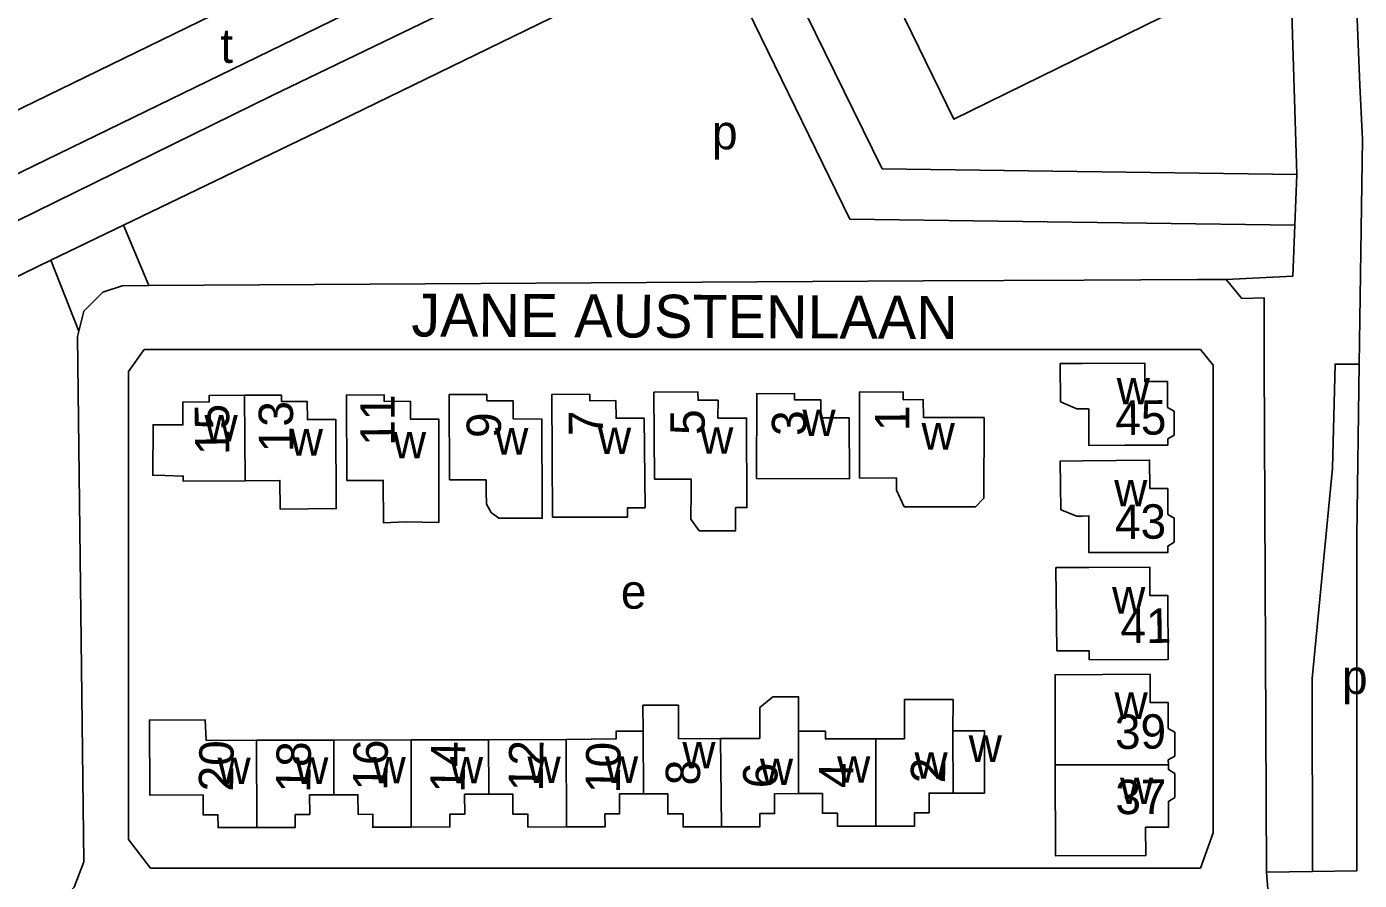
# Model space of a CAD drawing. Extents: x 159441 to 162086, y 388175 to 389787.
# Drawn here: x 160877.2 to 161032.2, y 388628.7 to 388728 of the extents above; entities that cross this region are included whole.
import ezdxf

# ---------------------------------------------------------------- set-up
doc = ezdxf.new("R2010")
doc.units = 0
for name, color, linetype in [('BLT_Basislijn', 7, 'Continuous'), ('BLT_Bebouwing', 7, 'Continuous'), ('BLT_Centroide', 7, 'Continuous'), ('BLT_Huisnummer', 7, 'Continuous'), ('BLT_Huisnummer_ tussenligend', 7, 'Continuous'), ('BLT_Onderverdeling_panden', 7, 'Continuous'), ('BLT_Straatnaam', 7, 'Continuous'), ('BLT_Vlakafsluiter', 7, 'Continuous')]:
    doc.layers.add(name, color=color, linetype=linetype)

msp = doc.modelspace()

# ---------------------------------------------------------------- linework, layer by layer
at = {"layer": 'BLT_Basislijn'}
for p, q in [((161004.95, 388773.57), (160768.63, 388658.51)), ((161007.36, 388769.01), (160905.69, 388719.93)), ((160947.43, 388753.01), (160789.87, 388676.2)), ((160905.69, 388719.93), (160825.23, 388680.44)), ((161032.19, 388688.74), (161032.58, 388714.86)), ((160880.04, 388700.81), (160888.48, 388704.88)), ((160888.48, 388704.88), (160891.45, 388697.88)), ((160836.87, 388680.01), (160880.04, 388700.81)), ((160880.04, 388700.81), (160883.29, 388692.57)), ((160981.48, 388698.41), (160891.45, 388697.88)), ((161000.2, 388698.52), (160981.48, 388698.41)), ((161013.39, 388698.6), (161000.2, 388698.52)), ((160890.91, 388690.46), (160889.06, 388687.87)), ((160890.91, 388690.46), (161013.75, 388690.46)), ((161013.75, 388690.46), (161015.23, 388688.61)), ((161015.23, 388688.61), (161015.23, 388634.25)), ((161031.9, 388668.74), (161032.19, 388688.74)), ((160889.06, 388687.87), (160889.06, 388633.48)), ((161031.91, 388629.82), (161031.9, 388668.74)), ((161015.23, 388634.25), (161013.75, 388630.15)), ((160891.65, 388630.15), (160889.06, 388633.48)), ((160891.65, 388630.15), (161013.75, 388630.15))]:
    msp.add_line(p, q, dxfattribs=at)
for points in [[(161009.07, 388763.54), (161024.2, 388734.64), (161024.95, 388710.8)], [(161027.09, 388744.3), (161031.14, 388737.08), (161031.88, 388730.79), (161032.25, 388721.17), (161032.58, 388714.86)], [(160962.33, 388740.75), (160976.72, 388711.45)], [(160888.48, 388704.88), (160912.08, 388716.25), (160957.05, 388738.18)], [(160957.05, 388738.18), (160972.94, 388705.61), (161024.71, 388704.88)], [(160976.72, 388711.45), (161024.95, 388710.8)], [(161024.95, 388710.8), (161024.71, 388704.88)], [(161024.71, 388704.88), (161024.46, 388698.97), (161016.71, 388698.6)], [(160891.45, 388697.88), (160888.32, 388697.86), (160886.1, 388697.12), (160883.88, 388694.9), (160883.29, 388692.57)], [(161016.71, 388698.6), (161014.12, 388698.6), (161013.39, 388698.6)], [(161021.16, 388689.17), (161021.13, 388696.46), (161018.56, 388696.38), (161016.71, 388698.6)], [(160883.29, 388692.57), (160883.14, 388691.94), (160883.88, 388630.89), (160882.77, 388627.93), (160880.18, 388625.34), (160868.07, 388618.97)], [(161021.4, 388629.68), (161021.16, 388689.17)], [(161026.77, 388629.75), (161026.74, 388652.19), (161029.09, 388676.63), (161029.39, 388688.75), (161032.19, 388688.74)], [(161026.77, 388629.75), (161021.4, 388629.68)], [(161031.91, 388629.82), (161026.77, 388629.75)]]:
    msp.add_lwpolyline(points, dxfattribs=at)
at = {"layer": 'BLT_Bebouwing'}
for p, q in [((160912.94, 388645.04), (160903.95, 388645.01)), ((160921.94, 388645.06), (160912.94, 388645.04)), ((160930.95, 388645.08), (160921.94, 388645.06)), ((160939.98, 388645.1), (160930.95, 388645.08))]:
    msp.add_line(p, q, dxfattribs=at)
for points in [[(160973.6, 388740.65), (160999.79, 388753.45), (160999.96, 388753.11), (161002.69, 388754.45), (161005.32, 388749.06), (161002.59, 388747.72), (161011.23, 388730.05), (160985.06, 388717.21), (160973.6, 388740.65)], [(160997.45, 388684.35), (160997.42, 388688.81), (161000, 388688.82)], [(161000, 388688.82), (161007.25, 388688.85), (161007.26, 388686.72), (161009.91, 388686.74), (161009.91, 388683.72), (161010.66, 388683.27), (161010.67, 388680.49), (161009.92, 388680.05), (161009.92, 388679.31), (161004.92, 388679.31)], [(160902.63, 388675.19), (160895.45, 388675.15), (160895.44, 388675.72), (160893.31, 388675.78), (160891.89, 388675.82), (160891.94, 388681.7), (160893.3, 388681.68), (160895.4, 388681.67), (160895.41, 388684.35), (160898.45, 388684.34), (160898.45, 388685.09), (160902.58, 388685.13)], [(160902.58, 388685.13), (160906.87, 388685.13), (160906.87, 388684.39), (160909.85, 388684.41), (160909.89, 388682.3), (160913.18, 388682.32), (160913.24, 388671.94), (160906.7, 388671.9), (160906.68, 388675.22), (160902.63, 388675.19)], [(160979.27, 388672.16), (160987.59, 388672.15), (160988.56, 388673.15), (160988.57, 388682.53), (160981.54, 388682.54), (160981.5, 388684.62), (160979.18, 388684.61), (160979.16, 388685.51), (160974.08, 388685.5), (160974.07, 388675.51), (160978.39, 388675.5), (160978.39, 388674.11), (160979.27, 388672.16)], [(161000, 388683.54), (160999.34, 388683.54), (160997.45, 388684.35)], [(161004.92, 388679.31), (161000.75, 388679.3), (161000.74, 388683.54), (161000, 388683.54)], [(161000, 388671.08), (160999.35, 388671.08), (160997.49, 388671.82), (160997.43, 388677.47), (161000, 388677.5)], [(161000, 388677.5), (161007.81, 388677.58), (161007.85, 388674.3), (161009.92, 388674.28), (161009.93, 388671.28), (161010.68, 388670.84), (161010.69, 388668.06), (161009.94, 388667.59), (161009.94, 388666.86), (161004.94, 388666.85)], [(161004.94, 388666.85), (161000.77, 388666.84), (161000.76, 388671.09), (161000, 388671.08)], [(160996.92, 388665.09), (161000.77, 388665.1)], [(160997.02, 388655.41), (160996.92, 388665.09)], [(161000.77, 388665.1), (161007.84, 388665.14), (161007.86, 388661.84), (161009.95, 388661.84), (161009.96, 388654.4), (161000.8, 388654.38), (161000.79, 388655.42), (160997.02, 388655.41)], [(160996.84, 388642.16), (160996.82, 388652.64), (161007.87, 388652.7), (161007.89, 388649.4), (161009.98, 388649.4), (161009.99, 388646.4), (161010.74, 388645.95), (161010.74, 388643.17), (161009.99, 388642.73), (161010, 388642.17)], [(160966.99, 388646.07), (160967, 388650.07), (160964, 388650.07), (160962.5, 388648.81), (160962.49, 388645.23), (160957.92, 388645.21)], [(160984.95, 388646.11), (160984.96, 388649.75), (160979.31, 388649.74), (160979.33, 388645.2)], [(160957.92, 388645.21), (160953.04, 388645.19), (160953.02, 388649.09), (160948.9, 388649.08), (160948.91, 388646.08)], [(160898.09, 388645), (160898, 388647.39), (160891.51, 388647.37), (160891.54, 388638.65), (160897.74, 388638.66), (160897.74, 388636.35), (160899.48, 388636.36), (160899.49, 388634.86), (160903.98, 388634.87)], [(160903.95, 388645.01), (160898.09, 388645)], [(160948.91, 388646.08), (160945.77, 388646.07), (160945.77, 388645.17), (160939.98, 388645.1)], [(160975.98, 388645.19), (160970.12, 388645.18), (160970.12, 388646.08), (160966.99, 388646.07)], [(160979.33, 388645.2), (160975.98, 388645.19)], [(160984.97, 388638.88), (160988.61, 388638.88), (160988.6, 388646.12), (160984.95, 388646.11)], [(160996.84, 388642.16), (160996.86, 388631.59), (161007.37, 388631.6), (161007.36, 388634.9), (161010.01, 388634.91), (161010.01, 388637.91), (161010.75, 388638.37), (161010.75, 388641.14), (161010, 388641.6), (161010, 388642.17)], [(160903.98, 388634.87), (160908.47, 388634.89), (160908.47, 388636.38), (160910.15, 388636.39), (160910.14, 388638.67), (160912.95, 388638.68)], [(160912.95, 388638.68), (160915.76, 388638.68), (160915.77, 388636.4), (160917.47, 388636.41), (160917.47, 388634.91), (160921.96, 388634.93)], [(160921.96, 388634.93), (160926.46, 388634.94), (160926.45, 388636.43), (160928.17, 388636.43), (160928.16, 388638.73), (160930.96, 388638.74)], [(160930.96, 388638.74), (160933.77, 388638.74), (160933.77, 388636.44), (160935.52, 388636.44), (160935.52, 388634.93), (160940, 388634.94)], [(160940, 388634.94), (160944.49, 388634.96), (160944.48, 388636.46), (160946.18, 388636.47), (160946.18, 388638.79), (160948.98, 388638.79)], [(160948.98, 388638.79), (160951.79, 388638.8), (160951.79, 388636.45), (160953.56, 388636.46), (160953.56, 388635.7), (160953.56, 388634.94), (160958.03, 388634.96)], [(160958.03, 388634.96), (160962.51, 388634.97), (160962.51, 388636.49), (160964.21, 388636.49), (160964.2, 388638.8), (160966.99, 388638.81)], [(160966.99, 388638.81), (160969.78, 388638.81), (160969.78, 388636.53), (160971.52, 388636.53), (160971.53, 388635.02), (160976, 388635.03)], [(160976, 388635.03), (160980.48, 388635.04), (160980.47, 388636.56), (160982.17, 388636.56), (160982.17, 388638.87), (160984.97, 388638.88)]]:
    msp.add_lwpolyline(points, dxfattribs=at)
for points in [[(160914.48, 388675.2), (160914.42, 388685.15), (160918.8, 388685.18), (160918.8, 388684.41), (160921.85, 388684.43), (160921.86, 388682.35), (160925.15, 388682.35), (160925.15, 388672.08), (160925.15, 388670.35), (160921.24, 388670.4), (160918.72, 388670.3), (160918.69, 388675.23)], [(160926.39, 388675.28), (160926.37, 388685.2), (160930.76, 388685.21), (160930.76, 388684.46), (160933.81, 388684.47), (160933.82, 388682.38), (160937.16, 388682.36), (160937.18, 388671.97), (160937.18, 388670.83), (160932.13, 388670.82), (160931.26, 388671.49), (160930.72, 388672.47), (160930.67, 388673.88), (160930.66, 388675.29)], [(160938.38, 388670.95), (160938.31, 388685.22), (160942.71, 388685.24), (160942.71, 388684.49), (160945.74, 388684.51), (160945.77, 388682.45), (160949.05, 388682.45), (160949.14, 388672.03), (160947.09, 388672.03), (160947.09, 388670.95)], [(160950.23, 388675.37), (160950.17, 388685.48), (160955.3, 388685.52), (160955.31, 388684.54), (160957.63, 388684.55), (160957.62, 388682.48), (160960.95, 388682.48), (160960.99, 388672.06), (160959.68, 388672.06), (160959.68, 388669.37), (160955.44, 388669.36), (160954.45, 388670.71), (160954.51, 388673.97), (160954.5, 388675.38)], [(160962.1, 388675.44), (160962.14, 388685.29), (160966.53, 388685.32), (160966.53, 388684.58), (160969.59, 388684.58), (160969.58, 388682.49), (160972.9, 388682.49), (160972.91, 388675.4)]]:
    msp.add_lwpolyline(points, close=True, dxfattribs=at)
at = {"layer": 'BLT_Onderverdeling_panden'}
for p, q in [((160902.58, 388685.13), (160902.63, 388675.19)), ((160903.98, 388634.87), (160903.95, 388645.01)), ((160912.95, 388638.68), (160912.94, 388645.04)), ((160921.96, 388634.93), (160921.94, 388645.06)), ((160930.96, 388638.74), (160930.95, 388645.08)), ((160940, 388634.94), (160939.98, 388645.1)), ((160948.98, 388638.79), (160948.91, 388646.08)), ((160958.03, 388634.96), (160957.92, 388645.21)), ((160966.99, 388638.81), (160966.99, 388646.07)), ((160976, 388635.03), (160975.98, 388645.19)), ((160984.95, 388646.11), (160984.97, 388638.88)), ((161010, 388642.17), (160996.84, 388642.16))]:
    msp.add_line(p, q, dxfattribs=at)
at = {"layer": 'BLT_Vlakafsluiter'}
msp.add_line((161022.08, 388621.14), (161021.4, 388629.68), dxfattribs=at)

# ---------------------------------------------------------------- texts
at = {"layer": 'BLT_Centroide'}
for s, p in [('t', (160899.76, 388723.76)), ('p', (160956.93, 388713.72)), ('w', (161003.99, 388684.06)), ('w', (160967.44, 388680.38)), ('w', (160897.91, 388679.75)), ('w', (160981.3, 388678.81)), ('w', (160907.83, 388678.12)), ('w', (160919.82, 388677.78)), ('w', (160931.7, 388678.23)), ('w', (160943.67, 388678.3)), ('w', (160955.55, 388678.33)), ('w', (161003.7, 388672.22)), ('e', (160946.33, 388660.31)), ('w', (161003.46, 388659.75)), ('p', (161030.2, 388650.39)), ('w', (161003.74, 388647.5)), ('w', (160953.48, 388641.75)), ('w', (160986.78, 388642.5)), ('w', (160917.45, 388640)), ('w', (160926.45, 388640)), ('w', (160935.47, 388640.03)), ('w', (160944.48, 388640.06)), ('w', (160971.48, 388640.09)), ('w', (160980.48, 388640.56)), ('w', (160899.42, 388639.94)), ('w', (160908.45, 388639.95)), ('w', (160962.5, 388639.81)), ('w', (161004.38, 388637.59))]:
    msp.add_text(s, height=4, dxfattribs=at).set_placement(p)
at = {"layer": 'BLT_Huisnummer'}
for s, rotation, p in [('11', 90.3551, (160920.05, 388679.26)), ('15', 90.3551, (160900.81, 388678.18)), ('13', 90.3551, (160908.24, 388678.51)), ('1', 90.3551, (160979.9, 388680.96)), ('45', 0.617, (161003.84, 388680.5)), ('9', 90.3551, (160932.4, 388680.17)), ('7', 90.3551, (160944.28, 388680.39)), ('5', 90.3551, (160956.09, 388680.52)), ('3', 90.3551, (160967.9, 388680.41)), ('43', 0.6163, (161003.81, 388668.4)), ('41', 0.617, (161004.44, 388656.29)), ('39', 0.6153, (161003.81, 388643.99)), ('20', 89.0834, (160901.23, 388639.03)), ('14', 89.0834, (160928.16, 388638.91)), ('10', 89.0834, (160946.21, 388638.84)), ('6', 89.0834, (160964.52, 388639.41)), ('2', 89.0834, (160984.03, 388639.99)), ('37', 0.617, (161003.86, 388636.41))]:
    msp.add_text(s, height=4, rotation=rotation, dxfattribs=at).set_placement(p)
at = {"layer": 'BLT_Huisnummer_ tussenligend'}
for s, p in [('18', (160910.21, 388638.91)), ('16', (160919.16, 388639.12)), ('12', (160937.25, 388639.05)), ('8', (160955.52, 388639.74)), ('4', (160973.35, 388639.43))]:
    msp.add_text(s, height=4, rotation=89.0834, dxfattribs=at).set_placement(p)
at = {"layer": 'BLT_Straatnaam'}
msp.add_text('JANE AUSTENLAAN', height=5, rotation=359.727, dxfattribs=at).set_placement((160921.96, 388691.96))

doc.saveas('drawing.dxf')
